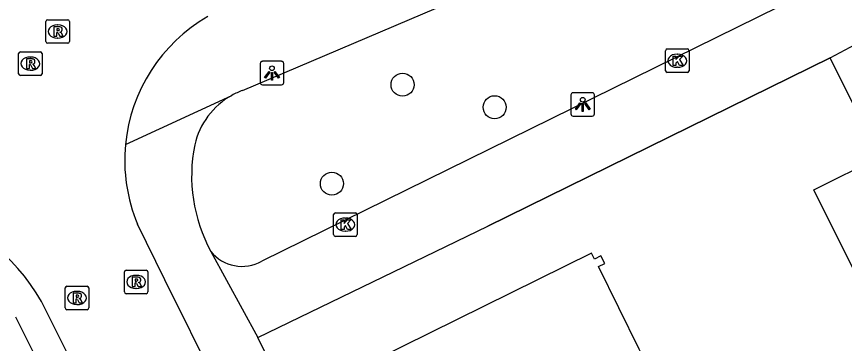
# Model space of a CAD drawing. Extents: x 157793 to 159380, y 380882 to 382313.
# Drawn here: x 158442.83 to 158478, y 381542.86 to 381556.77 of the extents above; entities that cross this region are included whole.
import ezdxf

# ---------------------------------------------------------------- set-up
doc = ezdxf.new("R2010")
doc.units = 0
for name, color, linetype in [('IMGEO_Boom', 7, 'Continuous'), ('IMGEO_Kolk', 7, 'Continuous'), ('IMGEO_Lichtpunt', 7, 'Continuous'), ('IMGEO_Muur', 7, 'Continuous'), ('IMGEO_Pand', 7, 'Continuous'), ('IMGEO_Rijbaan_lokaal_open', 7, 'Continuous'), ('IMGEO_Rioolput', 7, 'Continuous'), ('IMGEO_Voetpad_open', 7, 'Continuous')]:
    doc.layers.add(name, color=color, linetype=linetype)

msp = doc.modelspace()

# ---------------------------------------------------------------- linework, layer by layer
at = {"layer": 'IMGEO_Boom'}
for centre in [(158459.228, 381553.869), (158463.139, 381552.911), (158456.226, 381549.661)]:
    msp.add_circle(centre, 0.489, dxfattribs=at)
at = {"layer": 'IMGEO_Kolk'}
for p, q in [((158470.398, 381554.464), (158470.398, 381555.316)), ((158470.473, 381555.39), (158471.325, 381555.39)), ((158470.886, 381555.17), (158470.911, 381555.17)), ((158471.399, 381555.316), (158471.399, 381554.464)), ((158470.909, 381554.61), (158470.884, 381554.61)), ((158471.325, 381554.39), (158470.473, 381554.39)), ((158456.299, 381547.492), (158456.299, 381548.344)), ((158456.374, 381548.418), (158457.226, 381548.418)), ((158456.787, 381548.198), (158456.812, 381548.198)), ((158457.3, 381548.344), (158457.3, 381547.492)), ((158457.226, 381547.418), (158456.374, 381547.418)), ((158456.81, 381547.638), (158456.785, 381547.638))]:
    msp.add_line(p, q, dxfattribs=at)
for points in [[(158470.398, 381554.464), (158470.398, 381555.316)], [(158470.473, 381555.39), (158471.325, 381555.39)], [(158471.399, 381555.316), (158471.399, 381554.464)], [(158470.719, 381555.09), (158470.842, 381555.09), (158470.842, 381554.939), (158470.972, 381555.09), (158471.136, 381555.09), (158470.99, 381554.939), (158471.143, 381554.69), (158470.991, 381554.69), (158470.906, 381554.854), (158470.842, 381554.787), (158470.842, 381554.69), (158470.719, 381554.69), (158470.719, 381555.09)], [(158471.325, 381554.39), (158470.473, 381554.39)], [(158456.299, 381547.492), (158456.299, 381548.344)], [(158456.374, 381548.418), (158457.226, 381548.418)], [(158456.62, 381548.118), (158456.743, 381548.118), (158456.743, 381547.967), (158456.873, 381548.118), (158457.037, 381548.118), (158456.891, 381547.967), (158457.044, 381547.718), (158456.892, 381547.718), (158456.807, 381547.882), (158456.743, 381547.815), (158456.743, 381547.718), (158456.62, 381547.718), (158456.62, 381548.118)], [(158457.3, 381548.344), (158457.3, 381547.492)], [(158457.226, 381547.418), (158456.374, 381547.418)]]:
    msp.add_lwpolyline(points, dxfattribs=at)
for centre, start, end in [((158470.475, 381555.314), 91.552, 178.448), ((158470.475, 381555.314), 91.552, 178.448), ((158471.323, 381555.314), 1.552, 88.448), ((158471.323, 381555.314), 1.552, 88.448), ((158470.475, 381554.466), 181.552, 268.448), ((158470.475, 381554.466), 181.552, 268.448), ((158471.323, 381554.466), 271.552, 358.448), ((158471.323, 381554.466), 271.552, 358.448), ((158456.376, 381548.342), 91.552, 178.448), ((158456.376, 381548.342), 91.552, 178.448), ((158457.224, 381548.342), 1.552, 88.448), ((158457.224, 381548.342), 1.552, 88.448), ((158456.376, 381547.494), 181.552, 268.448), ((158456.376, 381547.494), 181.552, 268.448), ((158457.224, 381547.494), 271.552, 358.448), ((158457.224, 381547.494), 271.552, 358.448)]:
    msp.add_arc(centre, 0.0765, start, end, dxfattribs=at)
for centre, major_axis, ratio, start_param, end_param in [((158470.885, 381554.89), (-0.387, 0.002), 0.722429, 4.712389, 7.853982), ((158470.91, 381554.89), (-0.39, 0.002), 0.717154, 1.570796, 4.712389), ((158456.786, 381547.918), (-0.387, 0.002), 0.722429, 4.712389, 7.853982), ((158456.811, 381547.918), (-0.39, 0.002), 0.717154, 1.570796, 4.712389)]:
    msp.add_ellipse(centre, major_axis=major_axis, ratio=ratio, start_param=start_param, end_param=end_param, dxfattribs=at)
at = {"layer": 'IMGEO_Lichtpunt'}
for p, q in [((158454.086, 381554.864), (158453.278, 381554.864)), ((158454.086, 381554.864), (158453.278, 381554.864)), ((158453.184, 381554.769), (158453.184, 381553.962)), ((158453.184, 381554.769), (158453.184, 381553.962)), ((158454.18, 381553.962), (158454.18, 381554.769)), ((158454.18, 381553.962), (158454.18, 381554.769)), ((158453.278, 381553.868), (158454.086, 381553.868)), ((158453.278, 381553.868), (158454.086, 381553.868)), ((158466.382, 381553.433), (158466.382, 381552.626)), ((158466.382, 381553.433), (158466.382, 381552.626)), ((158467.284, 381553.528), (158466.476, 381553.528)), ((158467.284, 381553.528), (158466.476, 381553.528)), ((158467.378, 381552.626), (158467.378, 381553.433)), ((158467.378, 381552.626), (158467.378, 381553.433)), ((158466.476, 381552.532), (158467.284, 381552.532)), ((158466.476, 381552.532), (158467.284, 381552.532))]:
    msp.add_line(p, q, dxfattribs=at)
for points in [[(158453.558, 381554.433), (158453.597, 381554.405), (158453.409, 381554.143), (158453.371, 381554.17), (158453.558, 381554.433)], [(158453.77, 381554.405), (158453.808, 381554.432), (158453.995, 381554.17), (158453.956, 381554.142), (158453.77, 381554.405)], [(158453.66, 381554.385), (158453.707, 381554.385), (158453.707, 381554.063), (158453.66, 381554.063), (158453.66, 381554.385)], [(158466.756, 381553.097), (158466.795, 381553.069), (158466.607, 381552.807), (158466.569, 381552.834), (158466.756, 381553.097)], [(158466.858, 381553.049), (158466.905, 381553.049), (158466.905, 381552.727), (158466.858, 381552.727), (158466.858, 381553.049)], [(158466.968, 381553.069), (158467.006, 381553.096), (158467.193, 381552.834), (158467.154, 381552.806), (158466.968, 381553.069)]]:
    msp.add_lwpolyline(points, dxfattribs=at)
for centre in [(158453.683, 381554.567), (158466.881, 381553.231)]:
    msp.add_circle(centre, 0.0994, dxfattribs=at)
for centre, start, end in [((158453.278, 381554.769), 90, 180), ((158453.278, 381554.769), 90, 180), ((158454.086, 381554.769), 0, 90), ((158454.086, 381554.769), 0, 90), ((158453.278, 381553.962), 180, 270), ((158453.278, 381553.962), 180, 270), ((158454.086, 381553.962), 270, 0), ((158454.086, 381553.962), 270, 360), ((158466.476, 381553.433), 90, 180), ((158466.476, 381553.433), 90, 180), ((158467.284, 381553.433), 0, 90), ((158467.284, 381553.433), 0, 90), ((158466.476, 381552.626), 180, 270), ((158466.476, 381552.626), 180, 270), ((158467.284, 381552.626), 270, 0), ((158467.284, 381552.626), 270, 360)]:
    msp.add_arc(centre, 0.0946, start, end, dxfattribs=at)
at = {"layer": 'IMGEO_Muur'}
msp.add_lwpolyline([(158477.392, 381555.007), (158462.846, 381547.849)], dxfattribs=at)
at = {"layer": 'IMGEO_Pand'}
for points in [[(158478.557, 381545.665), (158476.7, 381549.402), (158479.488, 381550.788)], [(158469.896, 381541.355), (158469.849, 381541.475), (158469.759, 381541.657), (158469.282, 381542.624), (158467.546, 381546.14), (158467.813, 381546.272), (158467.656, 381546.591), (158467.375, 381546.452), (158467.253, 381546.699), (158458.106, 381542.185), (158458.231, 381541.932), (158457.931, 381541.784), (158458.064, 381541.515), (158458.348, 381541.656), (158460.671, 381536.949), (158460.399, 381536.814), (158460.453, 381536.704)]]:
    msp.add_lwpolyline(points, dxfattribs=at)
at = {"layer": 'IMGEO_Rijbaan_lokaal_open'}
for points in [[(158451.325, 381541.148), (158449.138, 381545.572), (158447.967, 381547.942)], [(158446.748, 381538.923), (158443.893, 381544.648)]]:
    msp.add_lwpolyline(points, dxfattribs=at)
for centre, radius, start, end in [((158454.493, 381550.653), 7.067, 120.0652, 174.5016), ((158454.508, 381550.655), 7.081, 174.5291, 202.5258), ((158436.114, 381540.158), 8.982, 29.9943, 73.8935)]:
    msp.add_arc(centre, radius, start, end, dxfattribs=at)
at = {"layer": 'IMGEO_Rioolput'}
for p, q in [((158444.079, 381555.704), (158444.079, 381556.556)), ((158444.154, 381556.63), (158445.006, 381556.63)), ((158445.08, 381556.556), (158445.08, 381555.704)), ((158444.567, 381556.41), (158444.592, 381556.41)), ((158444.59, 381555.85), (158444.565, 381555.85)), ((158445.006, 381555.63), (158444.154, 381555.63)), ((158442.92, 381554.339), (158442.92, 381555.191)), ((158442.995, 381555.265), (158443.847, 381555.265)), ((158443.921, 381555.191), (158443.921, 381554.339)), ((158443.408, 381555.045), (158443.433, 381555.045)), ((158443.431, 381554.485), (158443.406, 381554.485)), ((158443.847, 381554.265), (158442.995, 381554.265)), ((158447.414, 381545.056), (158447.414, 381545.908)), ((158447.489, 381545.982), (158448.341, 381545.982)), ((158447.902, 381545.762), (158447.927, 381545.762)), ((158448.415, 381545.908), (158448.415, 381545.056)), ((158444.975, 381545.299), (158445.827, 381545.299)), ((158444.9, 381544.373), (158444.9, 381545.225)), ((158445.388, 381545.079), (158445.413, 381545.079)), ((158445.901, 381545.225), (158445.901, 381544.373)), ((158448.341, 381544.982), (158447.489, 381544.982)), ((158447.925, 381545.202), (158447.9, 381545.202)), ((158445.827, 381544.299), (158444.975, 381544.299)), ((158445.411, 381544.519), (158445.386, 381544.519))]:
    msp.add_line(p, q, dxfattribs=at)
for points in [[(158444.079, 381555.704), (158444.079, 381556.556)], [(158444.154, 381556.63), (158445.006, 381556.63)], [(158445.08, 381556.556), (158445.08, 381555.704)], [(158444.668, 381556.328), (158444.416, 381556.33), (158444.416, 381555.93)], [(158444.594, 381556.249), (158444.54, 381556.249), (158444.54, 381556.168)], [(158444.416, 381555.93), (158444.54, 381555.93), (158444.54, 381556.092), (158444.551, 381556.092)], [(158444.54, 381556.168), (158444.592, 381556.168)], [(158444.598, 381556.063), (158444.669, 381555.93), (158444.809, 381555.93), (158444.744, 381556.056)], [(158445.006, 381555.63), (158444.154, 381555.63)], [(158442.92, 381554.339), (158442.92, 381555.191)], [(158442.995, 381555.265), (158443.847, 381555.265)], [(158443.921, 381555.191), (158443.921, 381554.339)], [(158443.509, 381554.963), (158443.257, 381554.965), (158443.257, 381554.565)], [(158443.435, 381554.884), (158443.381, 381554.884), (158443.381, 381554.803)], [(158443.381, 381554.803), (158443.433, 381554.803)], [(158443.257, 381554.565), (158443.381, 381554.565), (158443.381, 381554.727), (158443.392, 381554.727)], [(158443.439, 381554.698), (158443.51, 381554.565), (158443.65, 381554.565), (158443.585, 381554.691)], [(158443.847, 381554.265), (158442.995, 381554.265)], [(158447.414, 381545.056), (158447.414, 381545.908)], [(158447.489, 381545.982), (158448.341, 381545.982)], [(158448.003, 381545.68), (158447.751, 381545.682), (158447.751, 381545.282)], [(158448.415, 381545.908), (158448.415, 381545.056)], [(158444.975, 381545.299), (158445.827, 381545.299)], [(158447.751, 381545.282), (158447.875, 381545.282), (158447.875, 381545.444), (158447.886, 381545.444)], [(158447.929, 381545.601), (158447.875, 381545.601), (158447.875, 381545.52)], [(158447.875, 381545.52), (158447.927, 381545.52)], [(158447.933, 381545.415), (158448.004, 381545.282), (158448.144, 381545.282), (158448.079, 381545.408)], [(158444.9, 381544.373), (158444.9, 381545.225)], [(158445.489, 381544.997), (158445.237, 381544.999), (158445.237, 381544.599)], [(158445.901, 381545.225), (158445.901, 381544.373)], [(158448.341, 381544.982), (158447.489, 381544.982)], [(158445.237, 381544.599), (158445.361, 381544.599), (158445.361, 381544.761), (158445.372, 381544.761)], [(158445.415, 381544.918), (158445.361, 381544.918), (158445.361, 381544.837)], [(158445.361, 381544.837), (158445.413, 381544.837)], [(158445.419, 381544.732), (158445.49, 381544.599), (158445.63, 381544.599), (158445.565, 381544.725)], [(158445.827, 381544.299), (158444.975, 381544.299)]]:
    msp.add_lwpolyline(points, dxfattribs=at)
for centre, radius, start, end in [((158444.156, 381556.554), 0.0765, 91.552, 178.448), ((158444.156, 381556.554), 0.0765, 91.552, 178.448), ((158445.004, 381556.554), 0.0765, 1.552, 88.448), ((158445.004, 381556.554), 0.0765, 1.552, 88.448), ((158444.6, 381556.153), 0.0964, 77.0061, 93.1865), ((158444.614, 381556.21), 0.0378, 276.6634, 79.6772), ((158444.667, 381556.218), 0.109, 350.3612, 89.416), ((158444.665, 381556.218), 0.112, 277.5842, 350.9817), ((158444.55, 381556.039), 0.0533, 26.0293, 88.6989), ((158444.576, 381556.357), 0.19, 274.7715, 282.9687), ((158444.649, 381556.003), 0.108, 29.5134, 73.7905), ((158444.156, 381555.706), 0.0765, 181.552, 268.448), ((158444.156, 381555.706), 0.0765, 181.552, 268.448), ((158445.004, 381555.706), 0.0765, 271.552, 358.448), ((158445.004, 381555.706), 0.0765, 271.552, 358.448), ((158442.997, 381555.189), 0.0765, 91.552, 178.448), ((158442.997, 381555.189), 0.0765, 91.552, 178.448), ((158443.845, 381555.189), 0.0765, 1.552, 88.448), ((158443.845, 381555.189), 0.0765, 1.552, 88.448), ((158443.417, 381554.992), 0.19, 274.7715, 282.9687), ((158443.441, 381554.788), 0.0964, 77.0061, 93.1865), ((158443.455, 381554.845), 0.0378, 276.6634, 79.6772), ((158443.508, 381554.853), 0.109, 350.3612, 89.416), ((158443.506, 381554.853), 0.112, 277.5842, 350.9817), ((158443.391, 381554.674), 0.0533, 26.0293, 88.6989), ((158443.49, 381554.638), 0.108, 29.5134, 73.7905), ((158442.997, 381554.341), 0.0765, 181.552, 268.448), ((158442.997, 381554.341), 0.0765, 181.552, 268.448), ((158443.845, 381554.341), 0.0765, 271.552, 358.448), ((158443.845, 381554.341), 0.0765, 271.552, 358.448), ((158447.491, 381545.906), 0.0765, 91.552, 178.448), ((158447.491, 381545.906), 0.0765, 91.552, 178.448), ((158448.002, 381545.57), 0.109, 350.3612, 89.416), ((158448.339, 381545.906), 0.0765, 1.552, 88.448), ((158448.339, 381545.906), 0.0765, 1.552, 88.448), ((158444.977, 381545.223), 0.0765, 91.552, 178.448), ((158444.977, 381545.223), 0.0765, 91.552, 178.448), ((158445.825, 381545.223), 0.0765, 1.552, 88.448), ((158445.825, 381545.223), 0.0765, 1.552, 88.448), ((158447.885, 381545.391), 0.0533, 26.0293, 88.6989), ((158447.911, 381545.709), 0.19, 274.7715, 282.9687), ((158447.935, 381545.505), 0.0964, 77.0061, 93.1865), ((158447.949, 381545.562), 0.0378, 276.6634, 79.6772), ((158448, 381545.57), 0.112, 277.5842, 350.9817), ((158447.984, 381545.355), 0.108, 29.5134, 73.7905), ((158445.488, 381544.887), 0.109, 350.3612, 89.416), ((158447.491, 381545.058), 0.0765, 181.552, 268.448), ((158447.491, 381545.058), 0.0765, 181.552, 268.448), ((158448.339, 381545.058), 0.0765, 271.552, 358.448), ((158448.339, 381545.058), 0.0765, 271.552, 358.448), ((158445.371, 381544.708), 0.0533, 26.0293, 88.6989), ((158445.397, 381545.026), 0.19, 274.7715, 282.9687), ((158445.421, 381544.822), 0.0964, 77.0061, 93.1865), ((158445.435, 381544.879), 0.0378, 276.6634, 79.6772), ((158445.486, 381544.887), 0.112, 277.5842, 350.9817), ((158445.47, 381544.672), 0.108, 29.5134, 73.7905), ((158444.977, 381544.375), 0.0765, 181.552, 268.448), ((158444.977, 381544.375), 0.0765, 181.552, 268.448), ((158445.825, 381544.375), 0.0765, 271.552, 358.448), ((158445.825, 381544.375), 0.0765, 271.552, 358.448)]:
    msp.add_arc(centre, radius, start, end, dxfattribs=at)
for centre, major_axis, ratio, start_param, end_param in [((158444.566, 381556.13), (-0.387, 0.002), 0.722429, 4.712389, 7.853982), ((158444.591, 381556.13), (-0.39, 0.002), 0.717154, 1.570796, 4.712389), ((158443.407, 381554.765), (-0.387, 0.002), 0.722429, 4.712389, 7.853982), ((158443.432, 381554.765), (-0.39, 0.002), 0.717154, 1.570796, 4.712389), ((158447.901, 381545.482), (-0.387, 0.002), 0.722429, 4.712389, 7.853982), ((158447.926, 381545.482), (-0.39, 0.002), 0.717154, 1.570796, 4.712389), ((158445.387, 381544.799), (-0.387, 0.002), 0.722429, 4.712389, 7.853982), ((158445.412, 381544.799), (-0.39, 0.002), 0.717154, 1.570796, 4.712389)]:
    msp.add_ellipse(centre, major_axis=major_axis, ratio=ratio, start_param=start_param, end_param=end_param, dxfattribs=at)
at = {"layer": 'IMGEO_Voetpad_open'}
for points in [[(158452.43, 381553.627), (158473.609, 381562.655), (158476.08, 381557.625)], [(158476.08, 381557.625), (158453.255, 381546.36)], [(158477.392, 381555.007), (158478.67, 381555.698), (158478.739, 381555.732)], [(158453.084, 381543.114), (158462.846, 381547.849), (158477.392, 381555.007)], [(158479.488, 381550.788), (158477.392, 381555.007)], [(158447.459, 381551.33), (158451.973, 381553.416)], [(158451.083, 381546.779), (158453.084, 381543.114)], [(158442.789, 381543.991), (158443.973, 381541.608), (158442.796, 381541.042), (158440.882, 381540.09), (158438.687, 381539.128), (158436.411, 381543.694), (158434.347, 381544.362), (158433.86, 381545.373)], [(158467.366, 381514.377), (158453.084, 381543.114)]]:
    msp.add_lwpolyline(points, dxfattribs=at)
for centre, radius, start, end in [((158453.551, 381550.6), 3.228, 119.2661, 167.2907), ((158453.582, 381550.532), 3.303, 110.4126, 119.1535), ((158457, 381549.985), 6.73, 168.6458, 208.4491), ((158452.419, 381547.863), 1.72, 219.0651, 299.0974)]:
    msp.add_arc(centre, radius, start, end, dxfattribs=at)

doc.saveas('drawing.dxf')
